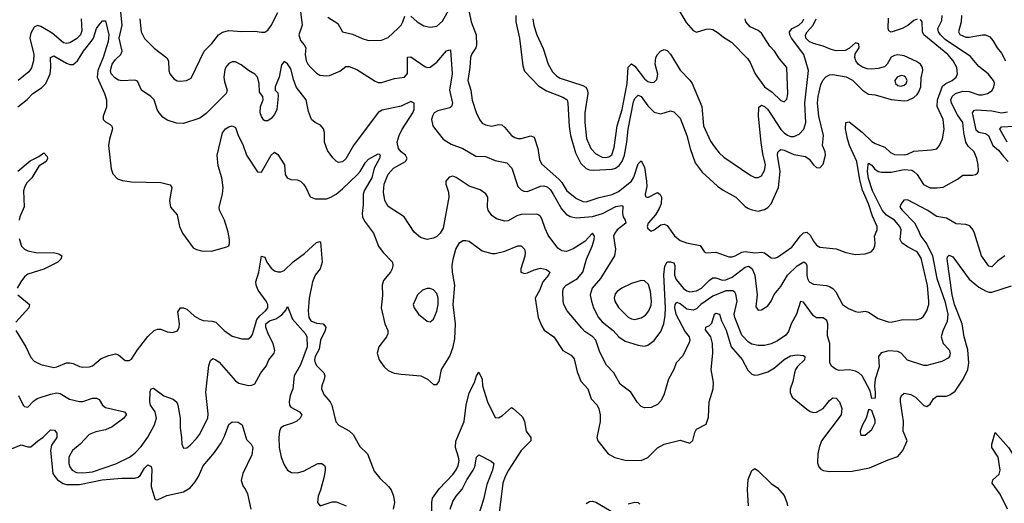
# Model space of a CAD drawing. Header units: inches. Extents: x 1603819 to 1745079, y 385938 to 533966.
# Tile 292 of 561: x 1720461 to 1726526, y 406506 to 409484. Entities that reach past the tile are written whole.
import ezdxf

# ---------------------------------------------------------------- set-up
doc = ezdxf.new("R2010")
doc.units = ezdxf.units.IN
doc.header["$MEASUREMENT"] = 0
doc.layers.add('B7420', color=7, linetype='Continuous')

msp = doc.modelspace()

# ---------------------------------------------------------------- linework, layer by layer
at = {"layer": 'B7420', "color": 5}
for points, elevation in [([(1722183.7, 409583.7), (1722201.7, 409450), (1722180.8, 409390), (1722190, 409356.3), (1722212.4, 409330), (1722222.6, 409310), (1722218.9, 409270), (1722224.8, 409230), (1722235.8, 409210), (1722254.3, 409190), (1722290, 409154.3), (1722310, 409142.6), (1722350, 409137.2), (1722370, 409141), (1722432.8, 409167.2), (1722470, 409195.3), (1722490, 409196.5), (1722537.7, 409177.7), (1722650, 409104.7), (1722670, 409096.5), (1722690, 409096.2), (1722770, 409122.6), (1722831.8, 409130), (1722850, 409152), (1722850, 409253), (1722870, 409256), (1722955.5, 409195.5), (1722970, 409189.4), (1722990, 409192.3), (1723030, 409222.7), (1723090, 409292.3), (1723110, 409299.1), (1723115.4, 409295.4), (1723125.4, 409150), (1723108.1, 409050), (1723127.5, 408970), (1723120.2, 408950), (1723110, 408941.4), (1723036.9, 408923.1), (1723014.9, 408910), (1723003.1, 408890), (1722998.4, 408870), (1723006.4, 408830), (1723015.1, 408815.1), (1723070, 408748.4), (1723118.3, 408718.3), (1723190, 408691.4), (1723270, 408644.4), (1723330, 408641.7), (1723390, 408617.7), (1723461.4, 408601.4), (1723493.1, 408570), (1723530, 408457), (1723550, 408436.1), (1723567.3, 408427.3), (1723590, 408425.4), (1723670, 408459.2), (1723690, 408459.8), (1723710, 408453.7), (1723730, 408435.8), (1723747.9, 408410), (1723798.6, 408318.6), (1723826.9, 408286.9), (1723851.3, 408271.3), (1723890, 408263), (1723990, 408272.1), (1724050.2, 408289.8), (1724132.5, 408332.5), (1724170, 408340.3), (1724175.4, 408335.4), (1724173.4, 408290), (1724178.5, 408270), (1724191.6, 408250), (1724195.6, 408230), (1724142.4, 408190), (1724126, 408170), (1724118.5, 408150), (1724131.1, 408070), (1724125.6, 408030), (1724038, 407890), (1723987.5, 407830), (1723975.9, 407790), (1723982.5, 407750), (1723995.5, 407710), (1724026.8, 407650), (1724050, 407623), (1724117.1, 407570), (1724151.3, 407531.3), (1724190, 407505), (1724270, 407479.5), (1724310, 407472.4), (1724330, 407480.4), (1724370, 407509.1), (1724410, 407563.6), (1724428, 407610), (1724438.1, 407661.9), (1724439.4, 407710), (1724427.9, 407912.1), (1724434.2, 407965.8), (1724450, 407993.4), (1724470, 407993.5), (1724490, 407987), (1724497, 407970), (1724495.4, 407910), (1724504.5, 407884.5), (1724550, 407827.8), (1724570, 407813.5), (1724590, 407807.5), (1724630, 407813.5), (1724660.7, 407830), (1724710, 407880.1), (1724730, 407894.1), (1724750, 407893.3), (1724790, 407879.4), (1724810, 407880.9), (1724850, 407899.2), (1724930, 407960.8), (1724950, 407965.7), (1724960.7, 407960.7), (1724973.4, 407950), (1724989.6, 407910), (1725004.4, 407790), (1724994.7, 407714.7), (1725010, 407695.8), (1725030, 407697.4), (1725070, 407721.7), (1725089.8, 407750), (1725108.5, 407791.5), (1725150, 407840.9), (1725190, 407910.9), (1725250, 407968.1), (1725292.3, 407992.3), (1725304.5, 407984.5), (1725310, 407970.8), (1725310.2, 407910), (1725313.4, 407890), (1725324, 407870), (1725350, 407855.3), (1725430, 407846.4), (1725450, 407841.2), (1725469.5, 407829.5), (1725487.7, 407807.7), (1725530, 407730.5), (1725565.7, 407705.7), (1725610, 407686), (1725630, 407683.7), (1725670, 407688.7), (1725690, 407683.7), (1725750, 407644.6), (1725810, 407623.2), (1725830, 407622), (1725902.2, 407637.8), (1725983.6, 407636.4), (1726010, 407643.6), (1726025.5, 407654.5), (1726049.9, 407690.1), (1726061, 407730), (1726062, 407750), (1726052.4, 407847.6), (1726014.9, 408014.9), (1725990, 408054.1), (1725930, 408085.8), (1725895, 408110), (1725885.5, 408130), (1725891.4, 408190), (1725883.2, 408210), (1725849.9, 408250), (1725800.1, 408280.1), (1725772.9, 408310), (1725715, 408430), (1725690, 408505.8), (1725683.4, 408550), (1725687.6, 408592.4), (1725690, 408599.3), (1725710, 408587.6), (1725726.2, 408566.2), (1725749, 408550), (1725770, 408545.2), (1725830, 408545.3), (1725910, 408561.7), (1725956.2, 408556.2), (1725970, 408549.3), (1725988.5, 408530), (1726029.1, 408469.1), (1726070, 408449.3), (1726112.5, 408447.5), (1726150, 408451.6), (1726238, 408502), (1726270, 408526.7), (1726330, 408526), (1726349.7, 408530.3), (1726360.7, 408539.3), (1726367.3, 408552.7), (1726366, 408590), (1726356.9, 408630), (1726340.4, 408670), (1726304.1, 408704.1), (1726288.8, 408728.8), (1726276.5, 408790), (1726271.5, 408850), (1726238.3, 408898.3), (1726200.7, 408970), (1726196.7, 408990), (1726204.2, 409010), (1726225.8, 409030), (1726270, 409044.6), (1726310, 409041.5), (1726370, 409020.8), (1726390, 409020.5), (1726422.9, 409030), (1726451.2, 409048.8), (1726462.7, 409070), (1726466.4, 409090), (1726459.8, 409110), (1726426.4, 409150), (1726370, 409195), (1726318.1, 409258.1), (1726162, 409362), (1726133.7, 409390), (1726120.7, 409410), (1726116.5, 409430), (1726140.5, 409479.5), (1726143.8, 409510)], 260), ([(1722870, 409506), (1722910, 409471), (1722950, 409445.8), (1722990, 409436.9), (1723030, 409443.1), (1723066.1, 409473.9), (1723123, 409577)], 280), ([(1724492.6, 409592.6), (1724567.1, 409467.1), (1724610, 409418), (1724630, 409408), (1724690, 409426), (1724710, 409428), (1724730, 409423), (1724763.8, 409403.8), (1724796.1, 409376.1), (1724845.1, 409345.1), (1724944.2, 409244.2), (1724959.8, 409219.8), (1724991.3, 409150), (1725048.5, 409070), (1725097.2, 409037.2), (1725150, 408987.2), (1725170, 408978), (1725186.3, 408993.7), (1725192.3, 409027.7), (1725186.8, 409190), (1725141.9, 409241.9), (1725111, 409290), (1725081.5, 409321.5), (1725030, 409401.7), (1725010, 409416.4), (1724960.7, 409440.7), (1724933.6, 409470), (1724929.6, 409490)], 360), ([(1726529.6, 408030), (1726484.1, 407995.9), (1726450, 407962.6), (1726430, 407967), (1726384.9, 408030), (1726343.1, 408170), (1726332.4, 408192.4), (1726313.5, 408213.5), (1726290, 408222.4), (1726230, 408227.1), (1726170, 408261.6), (1726110, 408271.6), (1726051.1, 408311.1), (1725930, 408375.2), (1725906.9, 408373.1), (1725890.9, 408350), (1725883.5, 408330), (1725897.4, 408310), (1725972.6, 408232.6), (1725996.6, 408190), (1726011.3, 408151.3), (1726050, 408100.8), (1726084.4, 408030), (1726111.3, 407890), (1726159.2, 407750), (1726178.4, 407670), (1726174.4, 407625.6), (1726147.2, 407567.2), (1726137.5, 407530), (1726149.9, 407489.9), (1726185.7, 407450), (1726193.7, 407430), (1726189.6, 407410), (1726180.6, 407399.4), (1726141.6, 407378.4), (1726050, 407355.3), (1726030, 407354.3), (1725930, 407386.3), (1725891.6, 407430), (1725870, 407440.9), (1725815.2, 407444.8), (1725767.9, 407432.1), (1725752.1, 407410), (1725754.5, 407345.5), (1725731.1, 407270), (1725727.3, 407227.3), (1725731.8, 407188.2), (1725730, 407154), (1725710, 407152), (1725699.2, 407199.2), (1725650.9, 407290.9), (1725630.2, 407310.2), (1725610, 407319.6), (1725573.1, 407326.9), (1725510, 407324.4), (1725490, 407330.3), (1725462, 407350), (1725452, 407372), (1725451.6, 407490), (1725437.7, 407537.7), (1725438.3, 407610), (1725432.2, 407632.2), (1725410, 407648.4), (1725370, 407648.6), (1725350, 407661), (1725290, 407744.9), (1725270, 407747.7), (1725245.2, 407670), (1725213.8, 407610), (1725197.1, 407562.9), (1725179.7, 407540.3), (1725130, 407505.4), (1725090, 407488.2), (1725050, 407477.2), (1725010, 407477.5), (1724970, 407486.7), (1724950, 407498.5), (1724910, 407540.8), (1724866.4, 407650), (1724862.3, 407670), (1724880.1, 407750), (1724872.8, 407792.8), (1724866.4, 407806.4), (1724854.2, 407814.2), (1724810, 407814.2), (1724730, 407781.6), (1724656.1, 407730), (1724630, 407703.2), (1724610, 407695), (1724570, 407701.5), (1724530, 407734), (1724510, 407743), (1724502.1, 407737.9), (1724496.5, 407730), (1724494.6, 407710), (1724503.3, 407670), (1724560.7, 407560.7), (1724584.6, 407530), (1724589.8, 407510), (1724585, 407495), (1724545.1, 407414.9), (1724505.6, 407370), (1724491.5, 407330), (1724457.4, 407270), (1724428.9, 407171.1), (1724410, 407137.1), (1724390, 407114), (1724350, 407095.8), (1724310, 407094), (1724290, 407101.6), (1724266, 407126), (1724226, 407190), (1724158.9, 407238.9), (1724120.3, 407310), (1724076.6, 407356.6), (1724035.6, 407435.6), (1724009.2, 407510), (1723991.1, 407530), (1723942.8, 407562.8), (1723923.3, 407583.3), (1723832.9, 407690), (1723813.8, 407730), (1723809, 407750), (1723806.9, 407810), (1723811.5, 407830), (1723827.4, 407850), (1723897.6, 407890), (1723929.5, 407930), (1723952, 408010), (1723986.8, 408090), (1723999.1, 408130), (1724002, 408150), (1723990, 408168.5), (1723943, 408117), (1723870, 408072.6), (1723830, 408056.6), (1723800, 408060), (1723776.1, 408076.1), (1723717.2, 408157.2), (1723698, 408198), (1723678.1, 408258.1), (1723670, 408272.8), (1723659.8, 408279.8), (1723645.7, 408285.7), (1723550, 408285.1), (1723523.9, 408276.1), (1723470, 408246), (1723450, 408242.4), (1723397.8, 408257.8), (1723370, 408278.7), (1723346, 408310), (1723342.3, 408330), (1723345.3, 408390), (1723332.2, 408412.2), (1723297.1, 408437.1), (1723230, 408459.2), (1723150, 408512.9), (1723130, 408520.3), (1723105.4, 408514.6), (1723086.4, 408490), (1723085, 408470), (1723101.5, 408421.5), (1723104.4, 408390), (1723070, 408199.6), (1723050, 408168.9), (1723030, 408148.9), (1723010, 408138.9), (1722970, 408130.3), (1722930, 408142), (1722890, 408174.9), (1722828.9, 408270), (1722730, 408334.3), (1722709.4, 408370), (1722701.2, 408421.2), (1722705.8, 408470), (1722730, 408532.5), (1722764, 408570), (1722837.5, 408610), (1722847.7, 408630), (1722836.5, 408650), (1722810.4, 408670.4), (1722794.7, 408690), (1722786.8, 408730), (1722797.5, 408770), (1722814.9, 408805.1), (1722883.1, 408910), (1722890.1, 408930.1), (1722890, 408970.8), (1722870, 408979.1), (1722810, 408951.6), (1722693.9, 408926.1), (1722668.1, 408911.9), (1722517.7, 408710), (1722470, 408626.3), (1722450, 408608.9), (1722425.1, 408605.1), (1722410, 408612.7), (1722390, 408634), (1722357.6, 408677.6), (1722339.4, 408730), (1722337.6, 408790), (1722331.9, 408811.9), (1722313.3, 408833.3), (1722280.5, 408850), (1722257.6, 408870), (1722239, 408919), (1722225.7, 408990), (1722165.9, 409065.9), (1722148.6, 409108.6), (1722130, 409181.1), (1722110, 409213), (1722090, 409227), (1722073.8, 409206.2), (1722059.8, 409130), (1722034.3, 409070), (1722035.1, 409050), (1722050, 409032.7), (1722052.7, 409012.7), (1722044, 408930), (1722030, 408899.5), (1722010, 408875.3), (1721990, 408861.3), (1721970, 408860.5), (1721965.3, 408865.3), (1721950, 408887.7), (1721942.2, 408910), (1721943.2, 408950), (1721961.6, 408990), (1721958.8, 409010), (1721937, 409037), (1721936, 409090), (1721925.7, 409130), (1721909.2, 409149.2), (1721870, 409170.3), (1721825.1, 409205.1), (1721790, 409224.2), (1721770, 409224.2), (1721750, 409214.9), (1721730, 409192.4), (1721724.5, 409175.5), (1721718.8, 409130), (1721722, 409102), (1721739.8, 409050), (1721733.5, 409030), (1721610, 408906), (1721570, 408877.2), (1721470, 408844.2), (1721427.2, 408847.2), (1721370, 408864.6), (1721343.3, 408883.3), (1721319.2, 408910), (1721308.4, 408930), (1721288.9, 408990), (1721268.5, 409010), (1721211.7, 409050), (1721185.5, 409105.5), (1721170, 409112), (1721090, 409107.4), (1721070, 409112.1), (1721046, 409126), (1721025.1, 409150), (1721019.8, 409170), (1721030.8, 409210), (1721050, 409239.4), (1721084.2, 409270), (1721092.8, 409290), (1721073.8, 409370), (1721091.1, 409450), (1721081.7, 409550)], 240), ([(1721200.4, 409490), (1721208.7, 409410), (1721230, 409367.1), (1721290, 409308.2), (1721368.1, 409248.1), (1721377.5, 409230), (1721379.1, 409170), (1721385.3, 409150), (1721410, 409120.5), (1721430, 409108.2), (1721450, 409104.9), (1721488.6, 409108.6), (1721516.6, 409123.4), (1721597.7, 409290), (1721643.4, 409336.6), (1721684.5, 409390), (1721710, 409407.8), (1721750, 409417.4), (1721830, 409410.1), (1721910, 409412.8), (1721950, 409406), (1721970, 409407.1), (1721990, 409419.6), (1722010, 409447.9), (1722050, 409528.9)], 260), ([(1722358.9, 409498.9), (1722420.4, 409460.4), (1722450, 409408.5), (1722510, 409394.9), (1722570, 409368.3), (1722610, 409356.5), (1722690, 409357.2), (1722730, 409373.8), (1722790, 409429.5), (1722809.9, 409450), (1722821.4, 409470), (1722833.9, 409506.1)], 280), ([(1723230.1, 409530), (1723241.1, 409470), (1723273.3, 409390), (1723275.8, 409330), (1723270.1, 409309.9), (1723246.9, 409273.1), (1723238.1, 409250), (1723234.4, 409190), (1723222.3, 409110), (1723239, 409050), (1723247.6, 408987.6), (1723273.3, 408913.3), (1723293.8, 408870), (1723310, 408847.2), (1723330, 408837.3), (1723370, 408828.9), (1723410, 408838.5), (1723430, 408835.5), (1723450, 408820.8), (1723490, 408771.3), (1723510, 408758.6), (1723530, 408752.3), (1723550, 408752.4), (1723610, 408769.1), (1723630, 408759.5), (1723651.7, 408690), (1723663.3, 408623.3), (1723675.7, 408595.7), (1723781.9, 408501.9), (1723800.6, 408480.6), (1723831.9, 408430), (1723890, 408381.9), (1723930, 408363.9), (1723950, 408362.6), (1724030, 408389.5), (1724110, 408408), (1724150, 408425.1), (1724229.8, 408490.2), (1724244.9, 408515.1), (1724270, 408595.3), (1724290, 408614), (1724310, 408576.5), (1724323.1, 408490), (1724323.2, 408456.8), (1724313.7, 408410), (1724315.6, 408395.6), (1724330, 408387.9), (1724390, 408419.2), (1724407.3, 408407.3), (1724414.2, 408390), (1724413.3, 408350), (1724399.6, 408320.4), (1724377.6, 408282.4), (1724331.6, 408230), (1724327.1, 408210), (1724330, 408198.8), (1724350, 408182), (1724370, 408190.5), (1724410, 408221.6), (1724430, 408224.9), (1724450, 408217), (1724493.6, 408153.6), (1724530, 408123.2), (1724567.7, 408110), (1724652.9, 408092.9), (1724677.3, 408057.3), (1724688.9, 408048.9), (1724750, 408052.8), (1724830, 408023.2), (1724850, 408023.2), (1724869.3, 408029.3), (1724908.7, 408051.3), (1724930, 408056), (1724990, 408048.8), (1725033.2, 408053.2), (1725050, 408047.6), (1725090, 408018), (1725110, 408016.2), (1725130, 408020.7), (1725216.7, 408083.3), (1725270, 408152.1), (1725290, 408170.8), (1725310, 408176.3), (1725330, 408157.2), (1725350, 408119.3), (1725370, 408094.8), (1725390, 408082.7), (1725490, 408072.2), (1725550.2, 408050.2), (1725610, 408038), (1725670, 408041.3), (1725706, 408054), (1725720.9, 408070), (1725728.1, 408091.9), (1725731.2, 408110), (1725726.9, 408150), (1725743, 408190), (1725743.9, 408210), (1725714.7, 408274.7), (1725690.5, 408349.5), (1725653.2, 408433.2), (1725637.2, 408497.2), (1725618.7, 408610), (1725572.3, 408710), (1725559.4, 408750), (1725548.7, 408811.3), (1725550, 408850.4), (1725570, 408855.5), (1725651.4, 408791.4), (1725710, 408733.5), (1725730, 408720.9), (1725790, 408698.5), (1725826, 408666), (1725850, 408654.5), (1725910, 408651.3), (1725930, 408655.5), (1725970, 408674.5), (1726078.4, 408681.6), (1726110.4, 408689.6), (1726127.4, 408710), (1726145, 408750), (1726156, 408810), (1726150.5, 408870), (1726112, 408950), (1726114.5, 408990), (1726146.3, 409073.7), (1726166.9, 409090), (1726205.5, 409110), (1726229, 409130), (1726237.7, 409150), (1726234.4, 409190), (1726210.5, 409230), (1726177.5, 409270), (1726029.7, 409389.7), (1726021.8, 409410), (1726019.3, 409470), (1726010, 409486)], 280), ([(1723516.9, 409510), (1723517.5, 409470), (1723539.8, 409370), (1723560, 409200), (1723570, 409167), (1723657.4, 409077.4), (1723705.5, 409045.5), (1723807.3, 409007.3), (1723832.6, 408990), (1723837.9, 408970), (1723845.2, 408825.2), (1723853.6, 408770), (1723884.6, 408664.6), (1723918.5, 408598.5), (1723950, 408568.4), (1723970, 408560.1), (1723996.5, 408556.5), (1724110, 408562.4), (1724131.4, 408568.6), (1724154.4, 408585.6), (1724171.4, 408610), (1724185.8, 408650), (1724201.1, 408730), (1724209.6, 408810), (1724242.7, 408977.3), (1724250, 408998.5), (1724270, 409018.1), (1724290, 409011.4), (1724330, 408954.2), (1724370, 408914), (1724410, 408903.6), (1724470, 408922), (1724490, 408916), (1724530, 408877), (1724570.1, 408770.1), (1724590.1, 408690.1), (1724622.4, 408602.4), (1724665, 408545), (1724758.9, 408458.9), (1724793.8, 408433.8), (1724872.8, 408390), (1724930, 408334), (1724950, 408321.8), (1724972.5, 408312.5), (1725010, 408305.6), (1725050, 408315.2), (1725070, 408328), (1725090, 408350.3), (1725135.3, 408450), (1725146.1, 408550), (1725129.9, 408650.1), (1725131.9, 408668.1), (1725141.2, 408678.8), (1725150, 408684), (1725170, 408679.4), (1725230, 408653.5), (1725301.3, 408641.3), (1725324, 408624), (1725350, 408590.4), (1725370, 408573), (1725390, 408570.6), (1725410, 408594.8), (1725424.6, 408650), (1725422.9, 408670), (1725406.4, 408710), (1725411.7, 408770), (1725384.2, 408890), (1725375.4, 408970), (1725379.4, 409010), (1725396.7, 409083.3), (1725410, 409114.5), (1725427.7, 409132.3), (1725450, 409144), (1725470, 409146.6), (1725552.4, 409132.4), (1725592.1, 409112.1), (1725651.9, 409050), (1725690, 409026.2), (1725730, 409020.1), (1725830, 408992.3), (1725910, 408984.3), (1725930, 408986.8), (1725970, 409005.4), (1725990, 409022.9), (1726000.6, 409039.4), (1726011.9, 409070), (1726013.7, 409126.3), (1726024.1, 409170), (1726022.5, 409190), (1726009.8, 409210), (1725985.8, 409225.8), (1725910, 409260.4), (1725870, 409267.7), (1725850, 409264.3), (1725830, 409253.9), (1725804.3, 409210), (1725787.3, 409192.7), (1725750, 409183.1), (1725710, 409178.8), (1725681.1, 409181.1), (1725652.4, 409192.4), (1725628.2, 409208.2), (1725612.2, 409230), (1725605.4, 409250), (1725606.8, 409273.2), (1725631.6, 409310), (1725630, 409334.5), (1725610, 409341.6), (1725572.5, 409307.5), (1725545.1, 409294.9), (1725490, 409291.8), (1725459.4, 409299.4), (1725410, 409321.8), (1725350, 409336.7), (1725323.4, 409350), (1725304, 409370), (1725300.8, 409390), (1725312.2, 409410), (1725348.5, 409450), (1725366.9, 409490)], 320), ([(1726263.1, 409510), (1726259.9, 409470), (1726244.1, 409410), (1726251.9, 409391.9), (1726290, 409376.7), (1726310, 409376.1), (1726391.3, 409391.3), (1726410, 409389.8), (1726438, 409378), (1726456.3, 409356.3), (1726482, 409310), (1726510, 409278), (1726534.6, 409230)], 240), ([(1720450, 408946.8), (1720506.8, 408993.2), (1720542.3, 409030), (1720595.5, 409064.5), (1720620.9, 409090), (1720648.8, 409151.2), (1720652.8, 409190), (1720651.2, 409250), (1720670, 409261.1), (1720750, 409216.4), (1720770, 409208.8), (1720790, 409208.5), (1720816.5, 409230), (1720854.4, 409290), (1720901.5, 409350), (1720914.4, 409370), (1720933.7, 409430), (1720950, 409453.1), (1720970, 409475.9), (1720990, 409477.3), (1721009.7, 409390), (1721005.9, 409350), (1720974.7, 409250), (1720942.2, 409170), (1720938.3, 409130), (1720982.9, 409030), (1720995.8, 408990), (1720995.3, 408944.7), (1720974, 408890), (1720974.8, 408870), (1720990, 408854.8), (1721019, 408839), (1721028.5, 408828.5), (1721031.9, 408811.9), (1721012.9, 408747.1), (1721007.3, 408710), (1721025.1, 408565.1), (1721034.4, 408534.4), (1721063.7, 408503.7), (1721093, 408493), (1721150, 408485.4), (1721330, 408480.6), (1721387.8, 408467.8), (1721398.9, 408450), (1721382.6, 408370), (1721390.3, 408330.3), (1721430, 408282.8), (1721445.5, 408210), (1721464.4, 408170), (1721530, 408078), (1721550, 408067.7), (1721581.3, 408061.3), (1721642.3, 408057.7), (1721735.9, 408084.1), (1721748.3, 408091.7), (1721753.7, 408106.3), (1721753.7, 408130), (1721744.8, 408175.2), (1721721.5, 408250), (1721692.2, 408310), (1721689, 408330), (1721709.9, 408410.1), (1721713.9, 408450), (1721706.8, 408510), (1721684.3, 408584.3), (1721678.1, 408650), (1721710, 408788), (1721728.5, 408811.5), (1721750, 408823.6), (1721770, 408830.3), (1721790, 408819.1), (1721806.3, 408770), (1721836.1, 408716.1), (1721857.1, 408650), (1721926.4, 408546.4), (1721950, 408545.3), (1722009.1, 408650), (1722030, 408667.1), (1722050, 408654.6), (1722091.3, 408590), (1722095.3, 408530), (1722108.7, 408510), (1722130, 408499.5), (1722170, 408497.3), (1722190, 408489.2), (1722210, 408471.2), (1722223.2, 408450), (1722250, 408392.2), (1722281.1, 408381.1), (1722350, 408381.2), (1722377.2, 408390), (1722410, 408410.1), (1722450, 408441.6), (1722541.3, 408530), (1722557.9, 408550), (1722590, 408605.4), (1722610, 408624.8), (1722670, 408658), (1722676.1, 408656.1), (1722680.4, 408650), (1722677.2, 408630), (1722644.8, 408570), (1722630.1, 408510), (1722585.5, 408434.5), (1722577.5, 408410), (1722577, 408343), (1722570.2, 408290), (1722572.2, 408270), (1722584.1, 408244.1), (1722639.6, 408170), (1722670.2, 408090), (1722699.6, 408050), (1722758, 407990), (1722760.3, 407970), (1722755.5, 407950), (1722745.8, 407930), (1722701.7, 407878.3), (1722694.4, 407850), (1722695, 407785), (1722688.1, 407710), (1722710.1, 407610.1), (1722728, 407570), (1722729.1, 407550), (1722720.3, 407530), (1722672.3, 407470), (1722663.2, 407430), (1722674.9, 407390), (1722706.1, 407346.1), (1722730, 407322.8), (1722767.6, 407307.6), (1722810, 407300.2), (1722931, 407291), (1722973, 407270), (1723010, 407237.3), (1723030, 407237.3), (1723043.9, 407256.1), (1723058.5, 407330), (1723110, 407412.2), (1723131.8, 407470), (1723142.1, 407517.9), (1723145.6, 407610), (1723130.3, 407730), (1723141.9, 407850), (1723127.6, 407930), (1723125.6, 407970), (1723131.2, 408008.8), (1723148.2, 408070), (1723170, 408110.5), (1723190, 408123.8), (1723210, 408124.9), (1723230, 408119.5), (1723310, 408060.7), (1723370, 408043.6), (1723390, 408043.9), (1723450, 408058.8), (1723530, 408091.8), (1723550, 408092), (1723570, 408070.4), (1723574.4, 408050), (1723572.8, 408027.2), (1723547.1, 407950), (1723548.1, 407928.1), (1723570, 407920.8), (1723590, 407924.7), (1723630, 407943.7), (1723670, 407954.5), (1723705.8, 407945.8), (1723726.7, 407930), (1723718.9, 407910), (1723683.8, 407870), (1723663.7, 407816.2), (1723635.2, 407770), (1723654.8, 407650), (1723676.5, 407596.5), (1723692.1, 407572.1), (1723750.7, 407530.7), (1723806.3, 407446.3), (1723857.6, 407417.6), (1723876.1, 407396.1), (1723895.4, 407315.4), (1723917.3, 407257.3), (1723960.3, 407210), (1723981.3, 407150), (1724017.3, 407110), (1724028.5, 407088.5), (1724035.9, 407050), (1724036.5, 407010), (1724016, 406910), (1724022, 406890), (1724086.7, 406810), (1724127, 406787), (1724190, 406771.9), (1724290, 406769.5), (1724330, 406787), (1724390, 406848.2), (1724430, 406869), (1724530, 406894.9), (1724590, 406876.3), (1724607.5, 406892.5), (1724618.9, 406941.1), (1724630, 406961.6), (1724690, 406994), (1724703.4, 407036.6), (1724709, 407130), (1724732, 407210), (1724735.2, 407250), (1724721.1, 407330), (1724730.5, 407429.5), (1724729.1, 407490), (1724718.6, 407530), (1724686.3, 407573.7), (1724688, 407590), (1724710, 407601.6), (1724724.2, 407615.8), (1724741.7, 407670), (1724750, 407676.5), (1724770.8, 407670.8), (1724784.2, 407630), (1724812.6, 407572.6), (1724843.7, 407470), (1724912.1, 407392.1), (1724946.1, 407326.1), (1724970, 407301.7), (1724990, 407295.5), (1725010, 407297.6), (1725070, 407315.8), (1725110, 407339.5), (1725170, 407392.3), (1725210, 407413.7), (1725250, 407420.1), (1725290, 407416.1), (1725296.9, 407410), (1725295.9, 407390), (1725252.6, 407347.4), (1725240.4, 407330), (1725233.7, 407310), (1725223.7, 407256.3), (1725208, 407208), (1725207.6, 407187.6), (1725220, 407160), (1725310, 407085.8), (1725330, 407071.3), (1725350, 407065.7), (1725370, 407067.5), (1725410, 407089.5), (1725450, 407139), (1725470, 407154.7), (1725490, 407152.4), (1725510.7, 407130.7), (1725525.5, 407090), (1725521.6, 407050), (1725400.5, 406890), (1725385.1, 406850), (1725376.8, 406810), (1725375.8, 406755.8), (1725383.6, 406730), (1725396.7, 406716.7), (1725410, 406708.1), (1725450, 406701.8), (1725590, 406702.8), (1725696, 406724), (1725810, 406774), (1725870, 406794.4), (1725901.6, 406830), (1725927.6, 406890), (1725904, 406950), (1725905.4, 407010), (1725887.6, 407132.4), (1725887.3, 407152.7), (1725893.1, 407170), (1725910, 407183.8), (1725950, 407175.1), (1725978.8, 407158.8), (1726030, 407107.2), (1726050, 407102), (1726070, 407115.8), (1726090, 407148.7), (1726110, 407165.3), (1726170, 407165.8), (1726190, 407172.9), (1726223.3, 407196.7), (1726273, 407270), (1726301.6, 407330), (1726307.2, 407370), (1726302.2, 407450), (1726279.5, 407530), (1726266.5, 407610), (1726219.2, 407730), (1726204.9, 407790), (1726174.6, 408010), (1726175.8, 408024.2), (1726187.2, 408032.8), (1726210, 408023.6), (1726310, 407885.1), (1726370, 407836.3), (1726410, 407813.2), (1726430, 407806.4), (1726450, 407806.8), (1726570, 407845.5)], 220), ([(1720839.3, 409490), (1720844.5, 409415.5), (1720836.2, 409390), (1720810, 409365.3), (1720770, 409341.9), (1720750, 409336.8), (1720730, 409342), (1720661.6, 409401.6), (1720590, 409442.8), (1720570, 409447.8), (1720550, 409438.6), (1720530, 409400.3), (1720523.4, 409370), (1720547.7, 409270), (1720545.6, 409230), (1720533.5, 409186.5), (1720516.7, 409163.3), (1720450.8, 409110)], 240), ([(1723621.8, 409490), (1723628.8, 409448.8), (1723647.1, 409390), (1723686.2, 409306.2), (1723715.8, 409210), (1723742.9, 409162.9), (1723770, 409135.7), (1723790, 409123.6), (1723930, 409079.5), (1723948, 409068), (1723959, 409050), (1723960.7, 409030), (1723943.1, 408910), (1723942.2, 408850), (1723952.7, 408752.7), (1723978.9, 408690), (1724010, 408657.2), (1724050, 408636.8), (1724070, 408634.6), (1724090, 408639), (1724107.6, 408652.4), (1724122.9, 408697.1), (1724140.8, 408830), (1724172.8, 408930), (1724203.4, 409090), (1724210, 409190.6), (1724230, 409211.5), (1724250, 409198.3), (1724310, 409119.8), (1724330, 409104.2), (1724350, 409097.5), (1724370, 409099), (1724385.4, 409114.6), (1724392.5, 409147.5), (1724376.2, 409210), (1724380.3, 409250), (1724389.9, 409270.1), (1724408.4, 409290), (1724430, 409300.9), (1724450, 409294.6), (1724470, 409271.8), (1724530, 409173.1), (1724590, 409111.7), (1724603.5, 409090), (1724663, 408950), (1724673.3, 408830), (1724716.8, 408736.8), (1724740.2, 408700.2), (1724770, 408663.2), (1724797.5, 408637.5), (1724964.2, 408524.2), (1724990, 408512.2), (1725010, 408512.4), (1725030, 408522.8), (1725050, 408554.4), (1725056.1, 408590), (1725038.1, 408658.1), (1725027.9, 408727.9), (1725013, 408890), (1725014.5, 408945.5), (1725030, 408956.5), (1725050, 408948.4), (1725070, 408930.8), (1725150, 408808.3), (1725170, 408786.2), (1725190, 408772.3), (1725210, 408765.1), (1725230, 408764.7), (1725262.1, 408777.9), (1725292.2, 408810), (1725304.2, 408850), (1725297.1, 408970), (1725319.6, 409170), (1725291.1, 409270), (1725216.2, 409370), (1725205.9, 409390), (1725202.6, 409410), (1725218.7, 409430), (1725260.2, 409450), (1725282.9, 409470), (1725292, 409490)], 340), ([(1725990, 409487.7), (1725970, 409478.6), (1725931.7, 409448.3), (1725896.9, 409430), (1725830, 409406.7), (1725814.7, 409414.7), (1725810.5, 409430.5), (1725813.1, 409493.1)], 280), ([(1726545.3, 408914.7), (1726510, 408907.5), (1726450, 408919.9), (1726352.8, 408927.2), (1726337.5, 408922.5), (1726328.2, 408910), (1726350, 408805), (1726370, 408791.4), (1726410, 408782.1), (1726429.2, 408770), (1726456.3, 408710), (1726490, 408680.8), (1726520.7, 408640.7), (1726550, 408611.3)], 240), ([(1726543.9, 408730), (1726498.5, 408810), (1726510, 408823.9), (1726590, 408827.2)], 220), ([(1720450, 408550.2), (1720524.9, 408615.1), (1720579.2, 408640.8), (1720610, 408663.8), (1720630, 408641), (1720632.6, 408630), (1720623.1, 408610), (1720578, 408582), (1720534.7, 408510), (1720502.9, 408477.1), (1720489.3, 408450.7), (1720485, 408430), (1720488.6, 408331.4), (1720460.8, 408270), (1720457, 408250)], 180), ([(1720437.4, 407570), (1720498.8, 407470), (1720530, 407404.4), (1720550, 407381.1), (1720590, 407359.6), (1720670, 407342.8), (1720690, 407345.5), (1720748.6, 407371.4), (1720770, 407371.8), (1720790, 407367.3), (1720830, 407347.9), (1720850, 407344), (1720890, 407346.9), (1720910, 407352.4), (1720962.7, 407397.3), (1721010, 407416.1), (1721050, 407425.5), (1721070, 407419.5), (1721110, 407385.7), (1721135.1, 407384.9), (1721150, 407392.7), (1721187.1, 407450), (1721250, 407532.3), (1721290, 407569.1), (1721310, 407578), (1721330, 407578.9), (1721370, 407562), (1721402.9, 407557.1), (1721432.8, 407567.2), (1721443.6, 407590), (1721445.1, 407610), (1721434.5, 407685.5), (1721451.5, 407708.5), (1721470, 407708.7), (1721490, 407701.7), (1721537.9, 407657.9), (1721570, 407639), (1721590, 407631.8), (1721647.2, 407627.2), (1721670, 407620.9), (1721721.1, 407570), (1721770, 407534.3), (1721830, 407518.3), (1721870, 407519.5), (1721887.5, 407532.5), (1721895.2, 407544.8), (1721922.4, 407637.6), (1721940.1, 407659.9), (1721975.8, 407690), (1721989.1, 407710), (1721988.4, 407730), (1721979.3, 407750), (1721930, 407817.9), (1721916.7, 407850), (1721915.7, 407870), (1721934, 407930), (1721950, 408026.8), (1721970, 408021.6), (1721983.5, 407990), (1722010, 407953.5), (1722030, 407938), (1722050, 407931), (1722070, 407931), (1722090, 407939.8), (1722146.4, 407993.6), (1722216.2, 408043.8), (1722290, 408112), (1722310, 408117.3), (1722313.5, 408113.5), (1722323.6, 407990), (1722311, 407949), (1722281.5, 407910), (1722264.4, 407870), (1722243, 407770), (1722236.8, 407690), (1722242.8, 407650), (1722253.6, 407630), (1722290, 407614.3), (1722330.4, 407610), (1722346, 407590), (1722341.7, 407570), (1722314.8, 407510), (1722305.3, 407454.7), (1722281.9, 407410), (1722277.7, 407390), (1722280.2, 407370), (1722291.7, 407351.7), (1722334.9, 407310), (1722339.7, 407290), (1722336.9, 407270), (1722321.8, 407230), (1722319.1, 407210), (1722335, 407175), (1722373.2, 407130), (1722383.8, 407110), (1722407.3, 407007.3), (1722426.8, 406986.8), (1722490, 406951.4), (1722514.9, 406930), (1722555.8, 406855.8), (1722602.3, 406810), (1722643.8, 406703.8), (1722680, 406660), (1722733.7, 406610), (1722748.3, 406588.3), (1722764, 406550), (1722770.2, 406510), (1722762.4, 406470)], 180), ([(1720456.7, 408136.7), (1720472, 408090), (1720491.1, 408071.1), (1720510, 408061), (1720570, 408049.1), (1720669.4, 408049.4), (1720702.8, 408042.8), (1720720.4, 408030), (1720714.4, 408010), (1720695.9, 407990), (1720610, 407948.2), (1720510, 407917.7), (1720490, 407899.8), (1720467.8, 407870), (1720445.8, 407830)], 180), ([(1720449.1, 407790), (1720522, 407730), (1720518, 407710), (1720437.8, 407622.2)], 180), ([(1720452.4, 407170), (1720482, 407110), (1720490, 407101.3), (1720510, 407098.7), (1720545.2, 407134.8), (1720568.9, 407151.1), (1720650, 407178), (1720690, 407185.4), (1720710, 407182.8), (1720767.8, 407147.8), (1720830, 407132.6), (1720850, 407132), (1720910, 407154.2), (1720933.9, 407153.9), (1720950, 407144.4), (1720971, 407111), (1720990, 407096.5), (1721106, 407070), (1721115.6, 407055.6), (1721117.1, 407050), (1721102.4, 407030), (1721030, 406975.8), (1720990, 406957.3), (1720930, 406946), (1720889, 406930), (1720832.4, 406870), (1720785.8, 406830), (1720763.9, 406790), (1720762.7, 406750), (1720770.2, 406730), (1720784.7, 406710), (1720810, 406695.8), (1720850, 406692.5), (1720910, 406698.9), (1721052.1, 406747.9), (1721137.7, 406790), (1721170, 406815), (1721210, 406855.2), (1721250, 406912.6), (1721291.2, 406990), (1721303.7, 407030), (1721295.7, 407070), (1721267.2, 407110), (1721261.5, 407130), (1721264.8, 407195.2), (1721270, 407210.7), (1721285.6, 407214.4), (1721348, 407168), (1721407, 407147), (1721427.7, 407127.7), (1721435, 407110), (1721448.9, 407030), (1721449.5, 406970), (1721458.5, 406910), (1721459.3, 406870), (1721470, 406846), (1721490, 406847.7), (1721510, 406863), (1721550, 406904.4), (1721568.3, 406930), (1721619.8, 407030), (1721622.5, 407057.5), (1721607.3, 407190), (1721626.2, 407353.8), (1721635.8, 407384.2), (1721650, 407396.5), (1721670, 407389.1), (1721690, 407374.4), (1721790, 407259.1), (1721810, 407244.9), (1721870, 407231.7), (1721890, 407232.6), (1721910, 407240.7), (1721945.8, 407310), (1721979.3, 407350), (1721994.8, 407390), (1722028.7, 407430), (1722033.3, 407446.7), (1722022.9, 407490), (1721991.7, 407550), (1721977.3, 407590), (1721978, 407610), (1722000.4, 407630), (1722038.3, 407641.7), (1722074.6, 407665.4), (1722102.8, 407697.2), (1722110, 407718), (1722140.5, 407640.5), (1722222.1, 407550), (1722229.2, 407530), (1722232, 407470), (1722190, 407358.5), (1722151.1, 407290), (1722142.5, 407210), (1722127.1, 407170), (1722119.8, 407130), (1722121.9, 407110), (1722130, 407097.6), (1722183.8, 407070), (1722199.5, 407050), (1722188.9, 407030), (1722167.6, 407012.4), (1722140.9, 406999.1), (1722090, 406983.1), (1722070, 406969.6), (1722060.7, 406950), (1722056.9, 406910), (1722059.7, 406850), (1722071.5, 406790), (1722090, 406742.8), (1722110, 406710.8), (1722135.2, 406695.2), (1722170, 406694.4), (1722210, 406703.7), (1722298, 406750), (1722322, 406750), (1722337.6, 406737.6), (1722342, 406730), (1722342.4, 406710), (1722336.1, 406670), (1722313.3, 406586.7), (1722298.6, 406550), (1722295.5, 406510), (1722310.7, 406490.7), (1722386.1, 406513.9), (1722410, 406514.2), (1722471, 406491)], 160), ([(1723002.3, 406390), (1722999.5, 406510), (1723003.4, 406536.6), (1723044.5, 406595.5), (1723130, 406683.8), (1723150, 406711.2), (1723161.9, 406738.1), (1723167.1, 406770), (1723164.8, 406790), (1723144.6, 406850), (1723147.6, 406887.6), (1723199.4, 407010), (1723211.2, 407110), (1723230, 407185.3), (1723263.2, 407250), (1723275.1, 407290), (1723290, 407312.7), (1723310, 407270.7), (1723312.3, 407230), (1723342.8, 407130), (1723390, 407033.4), (1723410, 407032), (1723434.1, 407045.9), (1723490, 407095.5), (1723501, 407090), (1723558, 407038), (1723570.1, 407010.1), (1723580.5, 406950), (1723610.3, 406910), (1723609.1, 406890), (1723551, 406830), (1723472.3, 406710), (1723450.7, 406670), (1723437, 406630), (1723412.2, 406430)], 180), ([(1720410, 406841.2), (1720470, 406865.2), (1720510, 406853.4), (1720530, 406852.6), (1720570, 406889.1), (1720606.2, 406913.8), (1720650, 406959.1), (1720675.2, 406955.2), (1720690, 406938), (1720690.2, 406910), (1720656.1, 406863.9), (1720650.1, 406830), (1720665.8, 406690), (1720676.2, 406670), (1720694.6, 406650), (1720728.3, 406628.3), (1720750, 406622.5), (1720830, 406622.5), (1720969.4, 406649.4), (1721090, 406660.3), (1721170, 406661.5), (1721190, 406667.2), (1721202.6, 406677.4), (1721230, 406722.2), (1721250, 406741.8), (1721270, 406732), (1721274.4, 406714.4), (1721270.6, 406610), (1721293.5, 406533.5), (1721298, 406530), (1721310, 406526.2), (1721367.1, 406552.9), (1721470, 406577.4), (1721510, 406601.6), (1721542.3, 406637.7), (1721562.4, 406670), (1721590, 406736.8), (1721661, 406819), (1721701.1, 406878.9), (1721721.7, 406918.3), (1721750, 406990.6), (1721770, 407007.7), (1721806, 407006), (1721831, 406990), (1721858.5, 406898.5), (1721886, 406870), (1721897.3, 406850), (1721890, 406804), (1721835.8, 406690), (1721826, 406646), (1721837.3, 406610), (1721850, 406594.8), (1721864.6, 406564.6), (1721885, 406470)], 140), ([(1726545, 406470), (1726501.5, 406561.5), (1726451.8, 406630), (1726456, 406650), (1726495, 406685), (1726501.3, 406710), (1726487.8, 406790), (1726449.8, 406850), (1726449.7, 406870), (1726470, 406942), (1726551.6, 406850), (1726605.4, 406765.4), (1726674.9, 406670), (1726701, 406641), (1726730, 406621.5), (1726790, 406628.9), (1726810, 406614.9), (1726859.8, 406499.8)], 180), ([(1723112.2, 406470), (1723130, 406516.5), (1723150, 406549.2), (1723186.5, 406593.5), (1723214.4, 406650), (1723253.3, 406710), (1723264, 406730), (1723275.1, 406790), (1723290, 406804.9), (1723365.4, 406765.4), (1723382.4, 406750), (1723374.3, 406710), (1723338.5, 406621.5), (1723317.4, 406530), (1723287.2, 406432.8)], 160), ([(1724949.8, 406490), (1724945, 406590), (1724947.6, 406652.4), (1724970, 406707.7), (1724990, 406719.5), (1725010, 406705.8), (1725090, 406628.1), (1725130, 406601.1), (1725170, 406554.3), (1725187.3, 406510), (1725190.1, 406490.1)], 180), ([(1723950, 406505.4), (1723970, 406516.6), (1723990, 406519), (1724010, 406511.8), (1724130, 406443.8)], 180), ([(1724210, 406502.3), (1724250, 406512.8), (1724270, 406511), (1724281.4, 406501.4)], 180)]:
    msp.add_lwpolyline(points, dxfattribs=dict(at, elevation=elevation))
for points, elevation in [([(1725890, 409139.8), (1725866.2, 409130), (1725852.1, 409110), (1725855.2, 409090), (1725870, 409078.6), (1725890, 409073.8), (1725910, 409079.8), (1725922, 409090), (1725927.2, 409110), (1725917.8, 409130), (1725910, 409136.8)], 340), ([(1724290, 407878), (1724230, 407860.2), (1724170, 407830.7), (1724142, 407810), (1724130, 407795.4), (1724122.2, 407770), (1724126.4, 407750), (1724150.6, 407710.6), (1724210, 407652.8), (1724230, 407640.9), (1724250, 407637.6), (1724290, 407647.5), (1724315.4, 407664.6), (1724335.6, 407690), (1724350, 407726), (1724352.5, 407750), (1724347.3, 407810), (1724333.6, 407853.6), (1724310, 407876.4)], 280), ([(1722990, 407828), (1722970, 407827.8), (1722942.4, 407817.6), (1722910.4, 407790), (1722884.2, 407730), (1722890.4, 407710), (1722917.1, 407670), (1722970, 407628), (1722990, 407624), (1723010, 407640.7), (1723031.2, 407688.8), (1723039, 407730), (1723038.5, 407770), (1723030, 407797.6), (1723010, 407819.7)], 240), ([(1725690, 407082), (1725676.3, 407030), (1725650, 406985.2), (1725638, 406950), (1725641, 406930), (1725645.8, 406925.8), (1725670, 406924.9), (1725710, 406960.5), (1725730, 407002), (1725730, 407018), (1725710, 407078), (1725700.4, 407080.4)], 240)]:
    msp.add_lwpolyline(points, close=True, dxfattribs=dict(at, elevation=elevation))

doc.saveas('drawing.dxf')
